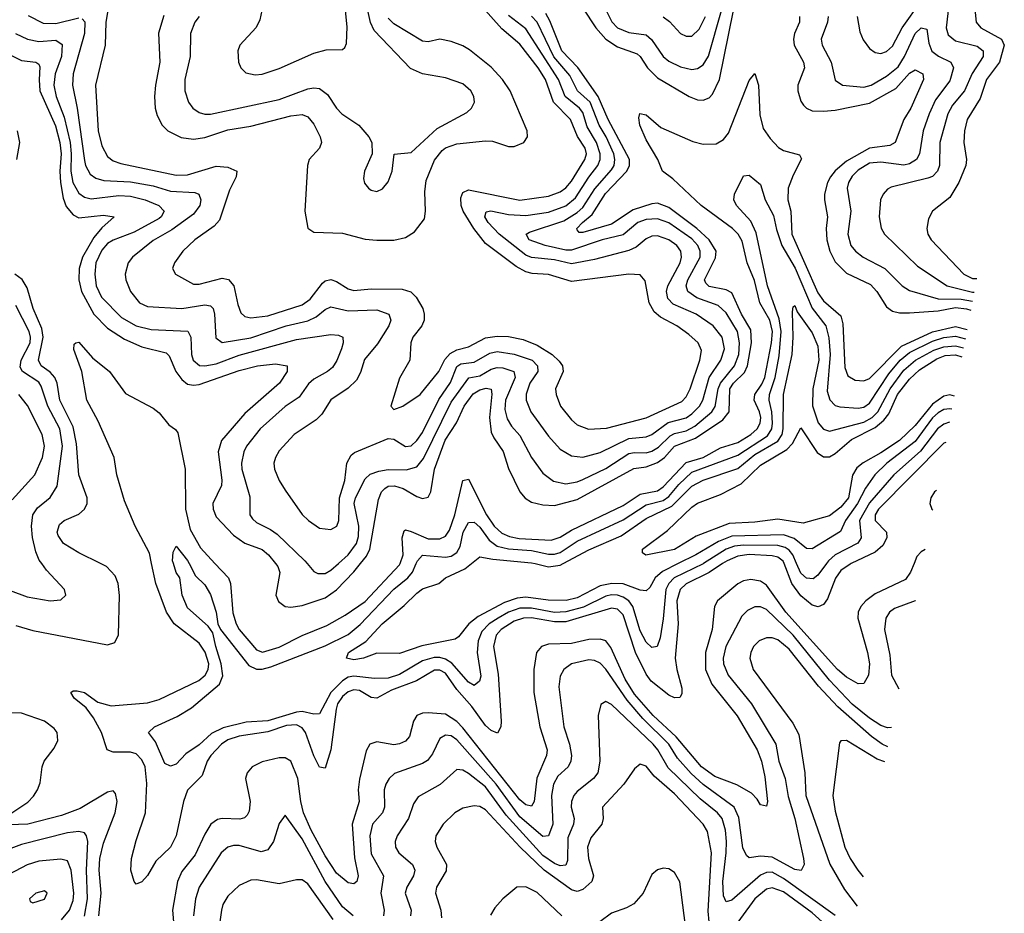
# Model space of a CAD drawing. Header units: inches. Extents: x 1308407 to 1441228, y 959628 to 1036311.
# Tile 710 of 729: x 1431064 to 1434501, y 1008779 to 1011898. Entities that reach past the tile are written whole.
import ezdxf

# ---------------------------------------------------------------- set-up
doc = ezdxf.new("R2010")
doc.units = ezdxf.units.IN
doc.header["$MEASUREMENT"] = 0
doc.layers.add('B4030', color=7, linetype='Continuous')
doc.layers.add('B4031', color=7, linetype='Continuous')

msp = doc.modelspace()

# ---------------------------------------------------------------- linework, layer by layer
at = {"layer": 'B4030', "color": 5}
for points, elevation in [([(1430892.1, 1010000), (1430947.6, 1009950), (1431030, 1009906), (1431090, 1009884.1), (1431170, 1009869.4), (1431206.8, 1009873.2), (1431225.1, 1009890), (1431219.7, 1009910), (1431157.1, 1009977), (1431140.8, 1010000)], 2740), ([(1431050, 1009783.3), (1431110, 1009766.2), (1431370, 1009716.5), (1431395.4, 1009724.6), (1431408.9, 1009751.1), (1431411.9, 1009888.1), (1431407.6, 1009930), (1431397.3, 1009957.3), (1431366.6, 1009990), (1431346.1, 1010000)], 2720), ([(1433517.5, 1010000), (1433470, 1009968.9), (1433390.5, 1009929.5), (1433369.5, 1009910), (1433357.3, 1009870), (1433361.8, 1009790), (1433351.6, 1009670), (1433357.3, 1009630), (1433374.6, 1009565.4), (1433375.1, 1009544.9), (1433367.5, 1009532.5), (1433350, 1009531.9), (1433330, 1009541.2), (1433267.8, 1009590), (1433250, 1009613.8), (1433213.7, 1009690), (1433170, 1009821.4), (1433150, 1009841), (1433130, 1009843.9), (1432970, 1009796.5), (1432930, 1009796.2), (1432850, 1009811), (1432822.6, 1009810), (1432790, 1009799.2), (1432744.7, 1009770), (1432727.4, 1009750), (1432717.4, 1009710), (1432733.7, 1009613.7), (1432743.8, 1009450), (1432743.3, 1009430), (1432731.8, 1009408.2), (1432710, 1009417), (1432690, 1009435.2), (1432641.5, 1009501.5), (1432590, 1009560.2), (1432550, 1009617.9), (1432530, 1009628.3), (1432512, 1009628), (1432449.3, 1009590.7), (1432361.8, 1009558.2), (1432310, 1009529.9), (1432290, 1009532.6), (1432250, 1009556.6), (1432230, 1009559.2), (1432210, 1009552.4), (1432190, 1009535.8), (1432173, 1009510), (1432168.1, 1009491.9), (1432149.8, 1009350.2), (1432130, 1009286.2), (1432110, 1009289), (1432090, 1009328.5), (1432061.6, 1009410), (1432050, 1009426.4), (1432030, 1009436.9), (1431995.4, 1009435.3), (1431930, 1009412.9), (1431830, 1009397.5), (1431790, 1009384.7), (1431768.2, 1009370), (1431731.1, 1009330), (1431718.2, 1009310), (1431700.2, 1009259.8), (1431650, 1009209.4), (1431635, 1009170), (1431610.2, 1009049.8), (1431590, 1009010.3), (1431539.1, 1008960.9), (1431510, 1008911.8), (1431490, 1008888.8), (1431470, 1008881), (1431463.7, 1008890), (1431452, 1008930), (1431453.6, 1008970), (1431470, 1009033.8), (1431502.6, 1009130), (1431507.3, 1009232.7), (1431501.2, 1009290), (1431490, 1009314.6), (1431470, 1009335.4), (1431450, 1009342.3), (1431390, 1009342), (1431369.4, 1009349.4), (1431348.8, 1009410), (1431321.9, 1009461.9), (1431296.2, 1009496.2), (1431253.8, 1009530), (1431242.6, 1009550), (1431250, 1009555.5), (1431263.9, 1009556.1), (1431290, 1009550.1), (1431336.7, 1009516.7), (1431383.1, 1009503.1), (1431510, 1009513.4), (1431550, 1009525.2), (1431688.6, 1009591.4), (1431711, 1009610), (1431721.5, 1009630), (1431723.6, 1009650), (1431711.2, 1009691.2), (1431690, 1009722.5), (1431603, 1009790), (1431576.4, 1009830), (1431539.1, 1009930), (1431524.1, 1010000)], 2680), ([(1433450.7, 1010000), (1433450, 1009999.5), (1433348.1, 1009950), (1433329.2, 1009930.8), (1433319.2, 1009910), (1433310, 1009807.6), (1433299, 1009741), (1433289.3, 1009710.7), (1433270, 1009707.4), (1433250, 1009725.2), (1433230, 1009765.4), (1433204.5, 1009850), (1433189.9, 1009870), (1433170, 1009883.1), (1433150, 1009889.5), (1433130, 1009890.9), (1433110, 1009885.8), (1433032.2, 1009847.8), (1432970, 1009831.6), (1432930, 1009829.6), (1432850, 1009843.9), (1432810, 1009844.4), (1432770, 1009830.7), (1432733.8, 1009810), (1432702, 1009790), (1432676.8, 1009763.2), (1432664, 1009730), (1432661.1, 1009690), (1432672.9, 1009607.1), (1432669.2, 1009590), (1432650, 1009574), (1432630, 1009585.7), (1432572.1, 1009652.1), (1432550, 1009666.1), (1432530, 1009672.2), (1432510, 1009672.6), (1432470, 1009661.1), (1432390, 1009613), (1432350, 1009599.7), (1432301.7, 1009598.3), (1432230, 1009607.3), (1432210, 1009603.8), (1432190, 1009590.7), (1432149.5, 1009550), (1432110, 1009476), (1432090, 1009474.2), (1432050, 1009484), (1432030, 1009481.8), (1431930, 1009451), (1431853.9, 1009446.1), (1431773.9, 1009426.1), (1431733.4, 1009406.6), (1431690, 1009366.8), (1431644.1, 1009335.9), (1431610, 1009300.4), (1431590, 1009292.4), (1431570, 1009301.7), (1431537.8, 1009377.8), (1431513.3, 1009410), (1431534.3, 1009430), (1431613.8, 1009466.2), (1431663.4, 1009496.6), (1431761.2, 1009578.8), (1431772.4, 1009607.6), (1431767.5, 1009650), (1431747.9, 1009710), (1431738.1, 1009758.1), (1431721.2, 1009781.2), (1431650, 1009845.8), (1431631.2, 1009890), (1431622.4, 1009950), (1431610, 1009969.4), (1431600.1, 1010000)], 2660), ([(1434185.5, 1010000), (1434173.8, 1009970), (1434155.4, 1009944.6), (1434050, 1009894.1), (1434017.3, 1009870), (1433999.6, 1009850), (1433990.1, 1009830), (1433988.9, 1009808.9), (1434023.1, 1009690), (1434030.1, 1009650), (1434026.3, 1009610), (1434010, 1009580.9), (1433990, 1009579.9), (1433950, 1009604), (1433918.4, 1009630), (1433738, 1009830), (1433670, 1009924.6), (1433650, 1009938.2), (1433615.6, 1009944.4), (1433590, 1009939.4), (1433570, 1009928.9), (1433499.2, 1009870), (1433488.6, 1009850), (1433480.4, 1009770), (1433458.2, 1009690), (1433457.8, 1009630), (1433479.6, 1009579.6), (1433568.3, 1009468.3), (1433638.5, 1009350), (1433652.8, 1009310), (1433664.6, 1009255.4), (1433674.3, 1009170), (1433670, 1009152.7), (1433650, 1009157.4), (1433638.1, 1009178.1), (1433618.5, 1009198.5), (1433567.2, 1009227.2), (1433490, 1009256.6), (1433443.5, 1009290), (1433355.7, 1009395.7), (1433274.9, 1009470), (1433210, 1009543.8), (1433176.7, 1009596.7), (1433127.5, 1009707.6), (1433110, 1009729.9), (1433090, 1009736.5), (1433050, 1009734.7), (1432990, 1009720.7), (1432910, 1009718.8), (1432884.6, 1009710), (1432868.1, 1009690), (1432858.3, 1009630), (1432857.9, 1009550), (1432879.1, 1009430), (1432904.6, 1009350), (1432902.9, 1009330), (1432869.3, 1009250.7), (1432859.9, 1009170), (1432850, 1009153.7), (1432830, 1009157.8), (1432810, 1009174.9), (1432610, 1009426.2), (1432590, 1009448.2), (1432550, 1009473.9), (1432490, 1009478.9), (1432470, 1009477.5), (1432450.1, 1009469.9), (1432438, 1009450), (1432424.1, 1009395.9), (1432410, 1009380.5), (1432390, 1009370.4), (1432370, 1009367.8), (1432310, 1009377.3), (1432286.2, 1009370), (1432273.1, 1009346.9), (1432250, 1009248), (1432245.5, 1009210), (1432249.2, 1009170), (1432224.6, 1009090), (1432232.9, 1008972.9), (1432245.7, 1008910), (1432240.3, 1008890), (1432230, 1008882.2), (1432210, 1008885.2), (1432170, 1008919.9), (1432130, 1008979.9), (1432081.1, 1009070), (1432054.9, 1009130), (1432045.2, 1009170), (1432035, 1009250), (1432010, 1009310.8), (1431990, 1009322.5), (1431970, 1009322.5), (1431910, 1009307.4), (1431875.1, 1009290), (1431857.5, 1009270), (1431851.6, 1009250), (1431867.7, 1009170), (1431864.6, 1009135.4), (1431858, 1009122), (1431848, 1009112), (1431832, 1009108), (1431770, 1009110.3), (1431753.7, 1009106.3), (1431731.4, 1009090), (1431710, 1009055.2), (1431676.4, 1008983.6), (1431630, 1008925.6), (1431614.7, 1008890), (1431597.6, 1008790), (1431600.5, 1008750)], 2720), ([(1431655.7, 1010000), (1431677.4, 1009957.4), (1431710, 1009925.5), (1431730, 1009891.5), (1431750, 1009830.4), (1431755.9, 1009790), (1431765, 1009770), (1431863.9, 1009643.9), (1431890, 1009631.3), (1431910, 1009631.3), (1431940.8, 1009639.2), (1432130, 1009712.5), (1432210, 1009752.1), (1432252.2, 1009787.8), (1432370, 1009911), (1432418.3, 1009950), (1432434.3, 1009970), (1432447.8, 1010000)], 2660), ([(1431745.4, 1010000), (1431792.2, 1009950), (1431799.9, 1009930), (1431808.2, 1009828.2), (1431819.2, 1009790), (1431830.1, 1009770), (1431890, 1009698.4), (1431910.9, 1009690.9), (1431970, 1009708), (1432050, 1009748.5), (1432135.9, 1009784.1), (1432200.4, 1009819.6), (1432270, 1009867.9), (1432390, 1009995.6), (1432391.5, 1010000)], 2680), ([(1431956.7, 1010000), (1431964.7, 1009990), (1431971.7, 1009968.3), (1431957.7, 1009890), (1431967.1, 1009867.1), (1431990.7, 1009850.7), (1432010, 1009848.3), (1432050, 1009853.9), (1432130, 1009881), (1432170, 1009907.9), (1432230, 1009970.8), (1432253.5, 1010000)], 2720), ([(1432066.8, 1010000), (1432090, 1009972), (1432104.9, 1009964.9), (1432130, 1009965.9), (1432150, 1009976.8), (1432176.1, 1010000)], 2740), ([(1433362.7, 1010000), (1433307.2, 1009972.8), (1433282.2, 1009950), (1433263, 1009917), (1433250, 1009905), (1433230, 1009907.4), (1433170, 1009929), (1433130.9, 1009930.9), (1433090, 1009921.9), (1433010, 1009880.9), (1432971.6, 1009871.6), (1432908.3, 1009871.7), (1432830, 1009882.9), (1432800.2, 1009879.8), (1432756.4, 1009863.6), (1432664.5, 1009815.5), (1432631, 1009790), (1432596, 1009744), (1432584, 1009736), (1432467.4, 1009712.6), (1432390, 1009686.2), (1432310, 1009687.1), (1432264.4, 1009670), (1432230, 1009664.2), (1432204, 1009670), (1432211.7, 1009690), (1432272.4, 1009727.6), (1432328.4, 1009790), (1432406.2, 1009853.8), (1432450, 1009896.4), (1432470, 1009911.3), (1432527.3, 1009930), (1432549.7, 1009950), (1432618.1, 1009981.9), (1432640.5, 1010000)], 2640), ([(1432862.6, 1010000), (1432910, 1009989.1), (1432950, 1009994.1), (1432960.8, 1010000)], 2640), ([(1433966.6, 1010000), (1433962.1, 1009997.9), (1433930, 1009975.4), (1433910.9, 1009949.1), (1433883.3, 1009876.7), (1433870, 1009857.5), (1433851.2, 1009848.8), (1433830, 1009854.3), (1433790, 1009887.8), (1433759.2, 1009930), (1433732.1, 1010000)], 2680), ([(1433880, 1010000), (1433850, 1009959.9), (1433833, 1009947), (1433810, 1009949.5), (1433790, 1009967.1), (1433775.6, 1010000)], 2660), ([(1434190.9, 1009870.1), (1434190, 1009869.5), (1434117.2, 1009842.8), (1434099.8, 1009830), (1434086.6, 1009810), (1434082.8, 1009770), (1434100.6, 1009680.6), (1434107.4, 1009610), (1434132.5, 1009562.8)], 2740), ([(1434106.9, 1009428.1), (1434093.5, 1009426.5), (1434070, 1009434.9), (1434030, 1009459.9), (1433970, 1009509.4), (1433890, 1009593.5), (1433764, 1009750), (1433670, 1009839.7), (1433650, 1009849.4), (1433630, 1009849.3), (1433603.8, 1009836.2), (1433583.9, 1009816.1), (1433528.7, 1009710), (1433519.2, 1009670), (1433520.4, 1009650), (1433536.5, 1009610), (1433618.1, 1009510), (1433703.2, 1009370), (1433714, 1009310), (1433736.1, 1009250), (1433746.7, 1009186.7), (1433770, 1009110), (1433799.3, 1008970), (1433802.3, 1008950), (1433791.1, 1008928.9), (1433770, 1008931.9), (1433690, 1008975.6), (1433650, 1008979.2), (1433610, 1008973), (1433600.9, 1008980.9), (1433588.2, 1009008.2), (1433574.1, 1009114.1), (1433557.7, 1009150), (1433450, 1009229.4), (1433407.3, 1009267.3), (1433360.3, 1009320.3), (1433329.2, 1009370), (1433239.1, 1009459.1), (1433183.7, 1009523.7), (1433110, 1009631.4), (1433090, 1009651.9), (1433070, 1009661.8), (1433050, 1009664), (1432990, 1009649.9), (1432962.7, 1009630), (1432950, 1009607), (1432946, 1009570), (1432963.1, 1009430), (1432983, 1009370), (1432990.1, 1009330), (1432988.1, 1009310), (1432978.3, 1009290), (1432942.3, 1009257.7), (1432926.7, 1009230), (1432920.6, 1009190), (1432925.1, 1009090), (1432910, 1009049.9), (1432890, 1009047.3), (1432810, 1009115.5), (1432726.8, 1009230), (1432590, 1009385.1), (1432570, 1009398.5), (1432550, 1009401.4), (1432530, 1009389.8), (1432504.1, 1009335.9), (1432486.9, 1009313.1), (1432470, 1009302), (1432372.3, 1009267.7), (1432353.8, 1009250), (1432341.6, 1009230), (1432336.3, 1009210), (1432337, 1009150), (1432329.6, 1009130), (1432295.7, 1009090), (1432285.5, 1009050), (1432290, 1008987.2), (1432334.2, 1008910), (1432324.2, 1008850), (1432336.1, 1008790), (1432333.9, 1008770)], 2740), ([(1434094.1, 1009360.8), (1434074.2, 1009370), (1434036.9, 1009396.9), (1433919.5, 1009499.5), (1433851.9, 1009571.9), (1433750, 1009701.8), (1433710, 1009734.2), (1433690, 1009741.2), (1433670, 1009741.1), (1433645.2, 1009730), (1433625, 1009710), (1433615.7, 1009690), (1433612.7, 1009670), (1433624.2, 1009630), (1433763, 1009443), (1433782.9, 1009402.9), (1433804.6, 1009270), (1433807.5, 1009190), (1433891.2, 1008951.1), (1433942.9, 1008862.9), (1433987.6, 1008803.8)], 2760), ([(1433910, 1008771.7), (1433730, 1008901.3), (1433690, 1008922.5), (1433670, 1008922.2), (1433650, 1008912.3), (1433550, 1008824.7), (1433530, 1008819.8), (1433520.8, 1008840.8), (1433518.1, 1008890), (1433530.2, 1008990), (1433530.8, 1009030), (1433527.2, 1009070), (1433515.3, 1009110), (1433499.3, 1009130), (1433438.6, 1009178.6), (1433327.6, 1009287.6), (1433291.8, 1009350), (1433274.6, 1009370), (1433130, 1009508.1), (1433110, 1009518.8), (1433092.1, 1009507.9), (1433082.7, 1009470), (1433088.9, 1009310), (1433082, 1009270), (1433066.9, 1009250), (1433010, 1009204.9), (1432997.8, 1009190), (1432989.7, 1009170), (1432989.3, 1009150), (1432999.7, 1009110), (1432996.9, 1009090), (1432976.9, 1009043.1), (1432976.3, 1008963.7), (1432970, 1008947.1), (1432950, 1008945.2), (1432930, 1008952.8), (1432890, 1008980.5), (1432761.4, 1009121.4), (1432690, 1009221.1), (1432630, 1009267.5), (1432610, 1009279.1), (1432590, 1009281), (1432531.5, 1009228.5), (1432454.3, 1009185.7), (1432438.5, 1009161.5), (1432421, 1009110), (1432380.8, 1009050), (1432374.4, 1009030), (1432375.1, 1009010), (1432387.4, 1008990), (1432434.4, 1008950), (1432442.5, 1008930), (1432437.8, 1008910), (1432415.1, 1008870), (1432408.9, 1008850), (1432430.7, 1008790), (1432427.5, 1008770)], 2760), ([(1431036.5, 1009130), (1431092.6, 1009167.4), (1431112.3, 1009187.7), (1431125.3, 1009210), (1431135.2, 1009235.2), (1431142.1, 1009290), (1431149.3, 1009310), (1431184.6, 1009355.4), (1431197, 1009383), (1431194.9, 1009410), (1431184.3, 1009424.3), (1431150, 1009450.2), (1431070, 1009478.2), (1430970, 1009479)], 2720), ([(1434084, 1009308), (1434056.8, 1009316.8), (1433950, 1009382.4), (1433930, 1009381.6), (1433925.2, 1009374.8), (1433902.4, 1009190), (1433910, 1009135.5), (1433943.9, 1009010), (1433962.6, 1008970), (1433989.3, 1008930), (1434007.8, 1008907.1)], 2780), ([(1433470.8, 1008750), (1433466.5, 1008786.5), (1433478.9, 1008990), (1433464.6, 1009064.6), (1433449, 1009090), (1433350, 1009196.5), (1433278.5, 1009258.5), (1433250, 1009293.3), (1433230, 1009300.3), (1433210, 1009284), (1433172.8, 1009230), (1433097.6, 1009150), (1433100.1, 1009110), (1433095.8, 1009090), (1433057.6, 1009042.4), (1433045.4, 1009010), (1433049.2, 1008970.8), (1433066.8, 1008910), (1433060.3, 1008890), (1433030, 1008861.8), (1433010, 1008855.7), (1432990, 1008861.2), (1432894.6, 1008930), (1432811, 1009010), (1432690, 1009139.9), (1432670, 1009151.8), (1432650, 1009154.1), (1432610, 1009146), (1432583.2, 1009130), (1432542.3, 1009090), (1432516.1, 1009050), (1432513.5, 1009030), (1432520.1, 1009010), (1432554, 1008950), (1432552.5, 1008927.5), (1432519, 1008870), (1432515.2, 1008850), (1432533.7, 1008790), (1432536.3, 1008763.7)], 2780), ([(1431340.3, 1008770), (1431347.6, 1008850), (1431340.9, 1008930), (1431343.1, 1008970), (1431356.1, 1009023.9), (1431397.3, 1009130), (1431403.4, 1009170), (1431397.9, 1009197.9), (1431390, 1009206.6), (1431370, 1009202), (1431274.7, 1009145.3), (1431210, 1009120.2), (1431092.2, 1009090), (1431027.5, 1009087.6)], 2720), ([(1432227.8, 1008770), (1432190, 1008801.5), (1432129.9, 1008890.1), (1432050, 1009038.9), (1431990, 1009121.6), (1431970, 1009092.3), (1431950, 1009029.7), (1431930, 1009001), (1431906.1, 1008993.9), (1431830, 1009015.6), (1431810, 1009016.4), (1431789.7, 1009010.3), (1431766.6, 1008990), (1431690.6, 1008870), (1431676.9, 1008830), (1431670.8, 1008770)], 2740), ([(1431290.3, 1008769.7), (1431300.9, 1008830), (1431297, 1008930), (1431301.9, 1009030), (1431297.4, 1009050), (1431290, 1009060.3), (1431270, 1009064.6), (1431230, 1009060.3), (1431070, 1009019.6), (1430970, 1008982.5)], 2740), ([(1431210, 1008756.9), (1431237.8, 1008790), (1431250, 1008824), (1431252.7, 1008850), (1431243.4, 1008930), (1431230, 1008962.9), (1431207.8, 1008967.8), (1431130, 1008960.7), (1431090, 1008948.2), (1431025.4, 1008914.6)], 2760), ([(1433393.7, 1008690), (1433368.6, 1008888.6), (1433350, 1008921.6), (1433330, 1008934), (1433310, 1008936.8), (1433290, 1008930.7), (1433270, 1008914.2), (1433239.8, 1008850), (1433207.1, 1008812.9), (1433181.7, 1008798.3), (1433130, 1008779.4), (1433088.3, 1008750)], 2820), ([(1432157.8, 1008757.8), (1432070, 1008882), (1432050, 1008896.5), (1432030, 1008896.5), (1431970, 1008881.8), (1431890, 1008895.7), (1431870, 1008895.3), (1431830, 1008876.5), (1431790, 1008838.8), (1431773, 1008810), (1431767.6, 1008790), (1431762.6, 1008750)], 2760), ([(1432956.6, 1008770), (1432870, 1008851.3), (1432830, 1008871.7), (1432799.5, 1008870), (1432750, 1008829.8), (1432722, 1008798), (1432707.4, 1008772.6)], 2820), ([(1433959.9, 1008663.3), (1433830, 1008781.2), (1433730, 1008854.1), (1433690, 1008868.7), (1433670, 1008863.5), (1433630, 1008829.5), (1433530, 1008692.7)], 2780)]:
    msp.add_lwpolyline(points, dxfattribs=dict(at, elevation=elevation))
at = {"layer": 'B4030', "color": 5, "elevation": 2780}
msp.add_lwpolyline([(1431150, 1008857.4), (1431120.4, 1008850), (1431098, 1008830), (1431100.4, 1008820.4), (1431110, 1008816.3), (1431150, 1008828.3), (1431159.6, 1008850)], close=True, dxfattribs=at)
at = {"layer": 'B4031', "color": 5}
for points, elevation in [([(1433986.7, 1011910), (1433996, 1011856), (1434008.3, 1011828.3), (1434030, 1011797.4), (1434050, 1011783.6), (1434070, 1011781), (1434090, 1011787.5), (1434110, 1011806), (1434143.9, 1011870), (1434210, 1011962.7)], 2760), ([(1434394.3, 1011970), (1434402.3, 1011890), (1434418.4, 1011870), (1434490.5, 1011830.5), (1434500.7, 1011810), (1434483.6, 1011750), (1434438.7, 1011690), (1434416.2, 1011623.8), (1434371.4, 1011550), (1434362.2, 1011510), (1434359.2, 1011470), (1434369.1, 1011410), (1434366.1, 1011390), (1434341.5, 1011330), (1434310, 1011277.3), (1434250.2, 1011230), (1434236.6, 1011203.4), (1434230.2, 1011170), (1434234, 1011150), (1434245.5, 1011130), (1434359.8, 1011010), (1434390, 1010995.5), (1434404.7, 1010995)], 2780), ([(1431370.8, 1011930), (1431364.7, 1011890), (1431362, 1011810), (1431327.9, 1011670), (1431338.1, 1011510), (1431350, 1011457.8), (1431370, 1011420.5), (1431390, 1011405.6), (1431416.4, 1011396.4), (1431610, 1011356.3), (1431650, 1011357.1), (1431750, 1011386.9), (1431790, 1011383.6), (1431821.5, 1011370), (1431819.4, 1011350), (1431796.3, 1011303.7), (1431760.9, 1011199.1), (1431742.7, 1011177.3), (1431675.2, 1011130), (1431633.5, 1011090), (1431603.9, 1011050), (1431596.9, 1011030), (1431607, 1011010), (1431670, 1010974.8), (1431690, 1010975.1), (1431770, 1010995.7), (1431792, 1010992), (1431811, 1010970), (1431824.6, 1010904.6), (1431835.7, 1010875.7), (1431850, 1010862.6), (1431870, 1010857.6), (1431930, 1010864.8), (1432050, 1010903.7), (1432077.5, 1010922.5), (1432120.8, 1010979.2), (1432130, 1010987.2), (1432150, 1010991.4), (1432170, 1010984.5), (1432210, 1010958.7), (1432230, 1010953.6), (1432290, 1010959.1), (1432398.4, 1010958.4), (1432429, 1010949), (1432447.9, 1010930), (1432470.5, 1010890), (1432476.1, 1010870), (1432475.4, 1010850), (1432467.5, 1010830), (1432436.3, 1010790), (1432428.6, 1010770), (1432425.6, 1010710), (1432390, 1010646.6), (1432358.7, 1010550), (1432370, 1010537.6), (1432401.7, 1010550), (1432461.5, 1010590), (1432526.6, 1010670), (1432548.1, 1010711.9), (1432566.4, 1010733.6), (1432590, 1010745.8), (1432630, 1010756.4), (1432690, 1010787.7), (1432730, 1010793.6), (1432770, 1010792.4), (1432821.6, 1010781.6), (1432870, 1010762.7), (1432922.7, 1010730), (1432946.5, 1010706.5), (1432958.2, 1010690), (1432960.9, 1010670), (1432934.5, 1010610), (1432935.8, 1010590), (1432952, 1010550), (1432990, 1010501.3), (1433010, 1010484.8), (1433049.2, 1010469.2), (1433112.2, 1010472.2), (1433250, 1010509), (1433374.6, 1010565.4), (1433390, 1010582.1), (1433403.6, 1010610), (1433437.9, 1010710), (1433443.4, 1010743.4), (1433432.2, 1010770), (1433399.6, 1010799.6), (1433357.7, 1010830), (1433300.5, 1010860.5), (1433278.8, 1010878.8), (1433261.5, 1010910), (1433246.9, 1010986.9), (1433230, 1011007.7), (1433190.5, 1011010.5), (1432990, 1010984.8), (1432910, 1011008.9), (1432852.2, 1011012.2), (1432830, 1011018.7), (1432797.1, 1011037.1), (1432690, 1011117.4), (1432649.2, 1011169.3), (1432612.1, 1011230), (1432604.3, 1011250), (1432603.1, 1011276.9), (1432610, 1011294.7), (1432630, 1011304.7), (1432810, 1011268.3), (1432910, 1011282.6), (1432950, 1011297.3), (1432970, 1011311.6), (1432990, 1011334.9), (1433036.7, 1011410), (1433041.7, 1011430), (1433037.4, 1011450), (1433010.8, 1011490.8), (1432986.2, 1011550), (1432927.6, 1011610), (1432898.7, 1011690), (1432873.7, 1011730), (1432810, 1011813.3), (1432747.1, 1011867.1), (1432670, 1011953)], 2780), ([(1431690.2, 1011910), (1431674.6, 1011890), (1431660.4, 1011850), (1431658.3, 1011770), (1431640.1, 1011690), (1431640.7, 1011650), (1431652.7, 1011610), (1431667.5, 1011590), (1431690, 1011574.3), (1431710, 1011568.3), (1431730, 1011569), (1431970, 1011619.7), (1432070, 1011657.5), (1432090, 1011661), (1432110, 1011657.9), (1432137.9, 1011637.9), (1432170, 1011589.2), (1432188.3, 1011570), (1432247.9, 1011530), (1432282.4, 1011490), (1432292.8, 1011470), (1432293.8, 1011430), (1432267.4, 1011370), (1432264.4, 1011344.4), (1432267.6, 1011327.6), (1432280.7, 1011310), (1432290, 1011303), (1432310, 1011299.3), (1432330, 1011308.5), (1432350, 1011333), (1432363.8, 1011370), (1432371.2, 1011428.8), (1432430, 1011434.6), (1432521.4, 1011518.6), (1432625.1, 1011574.9), (1432640.4, 1011590), (1432650.8, 1011610), (1432648.7, 1011630), (1432638.7, 1011650), (1432610, 1011674), (1432550, 1011695.8), (1432470, 1011709.9), (1432428.4, 1011728.4), (1432300.9, 1011860.9), (1432288.3, 1011888.3), (1432279.4, 1011930)], 2840), ([(1431909.3, 1011930), (1431902.3, 1011897.7), (1431888.7, 1011871.3), (1431832.4, 1011810), (1431825.3, 1011790), (1431827.2, 1011750), (1431835.8, 1011730), (1431852.7, 1011712.7), (1431886.1, 1011706.1), (1431910, 1011708.6), (1431970, 1011728), (1432090, 1011782.1), (1432133, 1011793), (1432190, 1011794), (1432198.8, 1011801.2), (1432204.9, 1011815.1), (1432207, 1011873), (1432200.9, 1011930)], 2860), ([(1433030, 1011939.1), (1433074.7, 1011870), (1433110, 1011831), (1433150, 1011803.3), (1433219.3, 1011779.3), (1433230.1, 1011770), (1433254.6, 1011730), (1433290, 1011695.3), (1433400.2, 1011630), (1433430, 1011619), (1433450, 1011617.2), (1433470, 1011625.2), (1433481.5, 1011638.5), (1433506.9, 1011690), (1433555, 1011930)], 2720), ([(1433111, 1011930), (1433130.7, 1011890.7), (1433150.1, 1011870.1), (1433190, 1011853.5), (1433250, 1011845.9), (1433269.5, 1011829.5), (1433310, 1011770.1), (1433330, 1011754), (1433370, 1011733.4), (1433410, 1011725), (1433430, 1011727.8), (1433450, 1011740.9), (1433468.6, 1011771.4), (1433514, 1011930)], 2740), ([(1434307.1, 1011950), (1434297.2, 1011870), (1434305.1, 1011845.1), (1434330, 1011824.5), (1434405.8, 1011805.8), (1434427.4, 1011790), (1434427.2, 1011770), (1434388.8, 1011711.1), (1434361.7, 1011650), (1434319.6, 1011600.4), (1434303.9, 1011570), (1434275.2, 1011470), (1434274.8, 1011390), (1434267.8, 1011370), (1434250, 1011351.6), (1434234.3, 1011345.7), (1434106.1, 1011313.9), (1434092.9, 1011307.1), (1434077.5, 1011290), (1434068.7, 1011270), (1434064.3, 1011210), (1434070.8, 1011170.8), (1434082.3, 1011150), (1434197.6, 1011037.6), (1434301.5, 1010970), (1434390, 1010947.6), (1434395.7, 1010947.6)], 2760), ([(1431093.4, 1011913.4), (1431146, 1011886), (1431190, 1011885.7), (1431270, 1011904.5)], 2760), ([(1431281.3, 1011901.3), (1431291.5, 1011891.5), (1431290.4, 1011850), (1431250.4, 1011710), (1431248, 1011670), (1431264, 1011590), (1431290, 1011407), (1431293.8, 1011390), (1431310, 1011359.8), (1431330, 1011344.8), (1431357, 1011337), (1431450, 1011332.4), (1431530, 1011318.1), (1431590, 1011300.2), (1431675.3, 1011295.3), (1431689, 1011289), (1431696.2, 1011270), (1431692.4, 1011250), (1431670, 1011219.9), (1431594.6, 1011165.4), (1431530, 1011127.4), (1431457, 1011070), (1431442, 1011050), (1431432.1, 1011010), (1431433.9, 1010990), (1431450, 1010949.2), (1431481.4, 1010910), (1431510, 1010896.9), (1431630, 1010890.1), (1431710, 1010903.6), (1431730, 1010900.1), (1431738.6, 1010890), (1431743.6, 1010870), (1431748.5, 1010788.5), (1431770, 1010772.1), (1431870, 1010788.2), (1431993.5, 1010830), (1432070, 1010847.8), (1432098.7, 1010861.3), (1432130, 1010886.7), (1432150, 1010896.3), (1432210, 1010881.7), (1432310, 1010885.5), (1432352.1, 1010870), (1432359.1, 1010850), (1432352.8, 1010830), (1432313.2, 1010766.8), (1432267.1, 1010712.9), (1432253.3, 1010666.7), (1432239.3, 1010640.7), (1432210, 1010612.5), (1432150, 1010572), (1432118.6, 1010521.4), (1432098.8, 1010501.2), (1432022.3, 1010450), (1431970, 1010393.8), (1431956.3, 1010370), (1431951.1, 1010350), (1431953.5, 1010330), (1431969.4, 1010290), (1431990, 1010256), (1432050, 1010171.5), (1432071.7, 1010150), (1432110, 1010123.5), (1432150, 1010118.8), (1432170.6, 1010130), (1432178, 1010150), (1432179.9, 1010230), (1432198.8, 1010290), (1432205.4, 1010350), (1432221.2, 1010378.8), (1432232.4, 1010387.6), (1432350, 1010436.8), (1432370, 1010434.3), (1432410, 1010408.7), (1432430, 1010410.9), (1432450, 1010429.5), (1432470, 1010457.8), (1432527.1, 1010572.9), (1432567.4, 1010632.6), (1432590, 1010688.2), (1432603.3, 1010696.7), (1432650, 1010703.1), (1432705, 1010735), (1432730, 1010739.7), (1432790, 1010731.5), (1432852.4, 1010710), (1432870.9, 1010690), (1432871.9, 1010670), (1432843.9, 1010630), (1432831.8, 1010591.8), (1432832.2, 1010570), (1432848.5, 1010530), (1432910, 1010445), (1432950, 1010399.8), (1432990, 1010376.6), (1433030, 1010371.5), (1433090, 1010388.2), (1433190, 1010436.7), (1433250, 1010442.4), (1433270, 1010450.7), (1433327.8, 1010492.2), (1433390, 1010508.8), (1433410, 1010522.8), (1433436.9, 1010550), (1433448.5, 1010570), (1433470, 1010650), (1433510.9, 1010710), (1433524.4, 1010750), (1433516, 1010790), (1433484.3, 1010830), (1433424.9, 1010870), (1433345.2, 1010905.2), (1433325.6, 1010925.6), (1433321.3, 1010950), (1433325.9, 1010970), (1433369.5, 1011050), (1433374.3, 1011070), (1433371.5, 1011090), (1433357.7, 1011110), (1433330, 1011130.6), (1433290, 1011144.2), (1433270, 1011142.7), (1433250, 1011133.5), (1433215.8, 1011104.2), (1433190, 1011093.3), (1433070, 1011061.3), (1432990, 1011045.7), (1432930, 1011059.7), (1432850, 1011068.9), (1432830, 1011076.3), (1432737.5, 1011150), (1432698.7, 1011190), (1432687.5, 1011210), (1432692.5, 1011227.5), (1432708.2, 1011231.8), (1432770, 1011218.4), (1432830, 1011214.8), (1432910, 1011226.1), (1432970, 1011248.3), (1433003.4, 1011276.6), (1433050, 1011349), (1433082.2, 1011390), (1433089.7, 1011410), (1433090.2, 1011430), (1433077.5, 1011470), (1433044.6, 1011524.6), (1433030, 1011574.3), (1433018.1, 1011590), (1432967.3, 1011630), (1432945, 1011690), (1432830, 1011866.2), (1432770, 1011913.2)], 2760), ([(1431566.8, 1011913.2), (1431548.1, 1011851.9), (1431553.2, 1011750), (1431537.3, 1011670), (1431534.1, 1011630), (1431536.8, 1011590), (1431543.8, 1011563.8), (1431560.6, 1011530), (1431581.2, 1011510), (1431627.3, 1011487.3), (1431670, 1011480.9), (1431710, 1011486.8), (1431790, 1011513.5), (1431870, 1011526.5), (1432010, 1011563.3), (1432050, 1011567.7), (1432070, 1011559.8), (1432090, 1011533.2), (1432112.1, 1011490), (1432116.8, 1011470), (1432110.2, 1011450), (1432074.7, 1011410), (1432067.9, 1011390), (1432059.3, 1011230), (1432070, 1011170.7), (1432090, 1011156.5), (1432190, 1011153.6), (1432270, 1011132.3), (1432310, 1011128.4), (1432370, 1011128.9), (1432410, 1011138.4), (1432441.7, 1011158.3), (1432476.4, 1011203.6), (1432480.6, 1011230), (1432477.5, 1011297.5), (1432482.5, 1011337.5), (1432512, 1011408), (1432537.9, 1011442.1), (1432550, 1011451.2), (1432590, 1011465), (1432690, 1011476.1), (1432713.9, 1011473.9), (1432770, 1011456.3), (1432790, 1011456.2), (1432823.6, 1011470), (1432836.4, 1011490), (1432834.6, 1011510), (1432775.5, 1011650), (1432748.8, 1011690), (1432710, 1011732.8), (1432633.8, 1011793.8), (1432610, 1011807.1), (1432570, 1011822.1), (1432530.1, 1011829.9), (1432490, 1011821.2), (1432470, 1011823), (1432370, 1011883.6), (1432350, 1011904.3)], 2820), ([(1432176.1, 1010000), (1432209.9, 1010030), (1432239.6, 1010070), (1432246, 1010094), (1432247.8, 1010130), (1432231.1, 1010210), (1432236, 1010230), (1432270, 1010295.9), (1432287.4, 1010312.6), (1432317.1, 1010322.9), (1432350, 1010328.4), (1432412.7, 1010327.3), (1432450, 1010337.5), (1432473.3, 1010366.7), (1432570, 1010563.9), (1432632, 1010648), (1432670, 1010655.8), (1432710, 1010678.4), (1432730, 1010684.2), (1432750, 1010683.1), (1432788.1, 1010670), (1432792.9, 1010650), (1432759.6, 1010570), (1432757.7, 1010537.7), (1432765.1, 1010505.1), (1432780.1, 1010480.1), (1432810, 1010447.3), (1432850.1, 1010370), (1432890, 1010315.5), (1432927.5, 1010287.5), (1432970, 1010278.5), (1433010, 1010285.2), (1433030, 1010293.7), (1433110, 1010332.4), (1433190, 1010384), (1433210, 1010388), (1433250, 1010386.6), (1433270, 1010392.8), (1433293.2, 1010406.8), (1433334, 1010446), (1433350, 1010454.2), (1433390, 1010463), (1433420.2, 1010479.8), (1433479.3, 1010530), (1433491.6, 1010548.4), (1433501.8, 1010610), (1433509.5, 1010630), (1433558.8, 1010690), (1433574.2, 1010730), (1433576.5, 1010770), (1433569.7, 1010810), (1433530, 1010874.8), (1433501.3, 1010901.3), (1433427.8, 1010927.8), (1433395.9, 1010950), (1433389.9, 1010970), (1433395.8, 1010990), (1433438.8, 1011070), (1433439.6, 1011090), (1433430.5, 1011110), (1433410, 1011133.3), (1433330, 1011189.7), (1433290, 1011203.4), (1433250, 1011201.3), (1433221.8, 1011190), (1433170, 1011147.9), (1433097.1, 1011130), (1432990, 1011094.2), (1432970, 1011094.3), (1432898, 1011110), (1432842.6, 1011130), (1432831.6, 1011150), (1432842.9, 1011157.2), (1432963.1, 1011196.9), (1433010, 1011225.2), (1433030, 1011242.7), (1433071.7, 1011308.3), (1433130, 1011374.6), (1433138.6, 1011390), (1433141.7, 1011410), (1433137.4, 1011430), (1433111.4, 1011490), (1433086.7, 1011530), (1433055.2, 1011610), (1433010.7, 1011650.7), (1432983.5, 1011703.5), (1432928.3, 1011768.3), (1432870, 1011890), (1432850.8, 1011910.8)], 2740), ([(1432253.5, 1010000), (1432274.2, 1010025.8), (1432285.6, 1010050), (1432316.1, 1010223.9), (1432326.7, 1010250), (1432338, 1010262), (1432350, 1010269.8), (1432371.5, 1010271.5), (1432402.2, 1010262.2), (1432450, 1010234), (1432470, 1010227.2), (1432490, 1010231.8), (1432499.3, 1010250), (1432511.2, 1010330), (1432548.9, 1010431.1), (1432589, 1010491), (1432614.8, 1010550), (1432647, 1010593), (1432670, 1010606.8), (1432691.9, 1010611.9), (1432709, 1010609), (1432711.8, 1010591.8), (1432704, 1010510), (1432710, 1010459.1), (1432718.7, 1010438.7), (1432750.9, 1010390.9), (1432770, 1010331.3), (1432810.1, 1010250.1), (1432828.3, 1010228.3), (1432850, 1010214.4), (1432890, 1010204.8), (1432930, 1010202.9), (1433010, 1010223.7), (1433207.7, 1010332.3), (1433250, 1010338), (1433290, 1010352.3), (1433314.2, 1010370), (1433350, 1010410.3), (1433422.5, 1010437.5), (1433518.4, 1010501.6), (1433540.6, 1010530), (1433543, 1010610), (1433555, 1010630), (1433593.5, 1010666.5), (1433604.8, 1010690), (1433617.9, 1010770), (1433615.7, 1010815.7), (1433583.6, 1010870), (1433550, 1010944.7), (1433530, 1010955.8), (1433470, 1010966.7), (1433458.8, 1010978.8), (1433454.3, 1010990), (1433493.1, 1011066.9), (1433494.6, 1011090), (1433471, 1011130), (1433427, 1011170), (1433330, 1011243.1), (1433290, 1011257.5), (1433270, 1011255.8), (1433205.5, 1011234.5), (1433130, 1011185.3), (1433030, 1011155.2), (1433016.1, 1011156.1), (1433010, 1011164.5), (1433009, 1011170), (1433028, 1011190), (1433061.8, 1011218.2), (1433108.4, 1011291.6), (1433183.1, 1011370), (1433192.2, 1011390), (1433192.5, 1011410), (1433118.4, 1011550), (1433083.3, 1011630), (1433012, 1011732), (1432956.5, 1011790), (1432914.6, 1011894.6), (1432900.2, 1011920.2)], 2720), ([(1433310, 1011909), (1433332.1, 1011892.1), (1433370, 1011850.1), (1433390, 1011840.8), (1433410, 1011840.5), (1433435.2, 1011864.8), (1433458, 1011910)], 2760), ([(1433786, 1011910), (1433785.8, 1011890), (1433768.2, 1011850), (1433764.4, 1011830), (1433767, 1011810), (1433799.4, 1011750), (1433802.9, 1011730), (1433780.3, 1011670), (1433779.4, 1011650), (1433790, 1011614), (1433800, 1011600), (1433810, 1011589.5), (1433830, 1011580.8), (1433870, 1011579), (1433910, 1011582.1), (1434030, 1011607), (1434121.5, 1011658.5), (1434170, 1011711.5), (1434190, 1011723.4), (1434215.8, 1011710), (1434218.2, 1011690), (1434174.6, 1011590), (1434150.1, 1011550), (1434119.8, 1011470), (1434100.9, 1011459.1), (1434030, 1011449.7), (1433950, 1011405), (1433910, 1011371.3), (1433893.4, 1011350), (1433883.5, 1011330), (1433873.3, 1011290), (1433872.7, 1011270), (1433884, 1011210), (1433879.2, 1011170), (1433880.7, 1011130), (1433891.7, 1011090), (1433910, 1011053.8), (1433950, 1011013.6), (1434033.7, 1010973.7), (1434056.2, 1010950), (1434090, 1010895.7), (1434110, 1010881.3), (1434135.1, 1010875.1), (1434170, 1010874.8), (1434270, 1010881.8), (1434330, 1010893.5), (1434369.1, 1010889.1), (1434383.6, 1010884)], 2720), ([(1433885.7, 1011910), (1433883.1, 1011890), (1433861.5, 1011830), (1433864.7, 1011810), (1433896.8, 1011750), (1433910, 1011686.9), (1433935.5, 1011670), (1434010, 1011663), (1434035.9, 1011670), (1434090, 1011701.1), (1434130, 1011734.3), (1434152.3, 1011770), (1434189.4, 1011850), (1434210.1, 1011870.1), (1434230, 1011864.9), (1434236.9, 1011816.9), (1434248.2, 1011788.2), (1434270.6, 1011770.6), (1434313.5, 1011750), (1434323.3, 1011730), (1434310, 1011684.5), (1434261, 1011619), (1434238.1, 1011570), (1434217.7, 1011510), (1434204.6, 1011430), (1434193.8, 1011410), (1434170, 1011395.3), (1434150, 1011390.9), (1434070, 1011401.3), (1434030, 1011397.6), (1433990, 1011373.3), (1433970, 1011352.3), (1433957.1, 1011330), (1433952.1, 1011310), (1433964.6, 1011230), (1433954.3, 1011150), (1433964.6, 1011110), (1433980.9, 1011090), (1434007.7, 1011070), (1434084.1, 1011030), (1434143.9, 1010970), (1434170, 1010953.6), (1434270, 1010923.7), (1434350, 1010923.2), (1434389.7, 1010915.8)], 2740), ([(1431049.4, 1011850), (1431091, 1011831), (1431130, 1011822), (1431190, 1011826.5), (1431212.1, 1011812.1), (1431210.1, 1011770.1), (1431187.3, 1011710), (1431182.3, 1011670), (1431190.6, 1011630), (1431218.5, 1011558.5), (1431239.4, 1011470), (1431243.6, 1011430), (1431242.5, 1011370), (1431249, 1011330), (1431270, 1011293.1), (1431290, 1011279.5), (1431312.9, 1011272.9), (1431410, 1011285.2), (1431450, 1011282.2), (1431501.8, 1011270), (1431530, 1011258.5), (1431549.3, 1011250), (1431568, 1011230), (1431557.9, 1011210), (1431550, 1011205), (1431463.6, 1011156.4), (1431390, 1011128.3), (1431370, 1011116.7), (1431350, 1011094.4), (1431329.7, 1011050), (1431325.8, 1011010), (1431330.9, 1010970), (1431349, 1010930), (1431419.3, 1010859.3), (1431470, 1010829.4), (1431522.6, 1010817.4), (1431651.2, 1010811.2), (1431660.8, 1010790), (1431663.8, 1010730), (1431669.2, 1010710), (1431691.2, 1010691.2), (1431710.1, 1010690.1), (1431750, 1010697.1), (1431830, 1010726.9), (1432030, 1010782.6), (1432150, 1010799.5), (1432176.8, 1010796.8), (1432191.3, 1010790), (1432192.8, 1010770), (1432187.1, 1010750), (1432170.8, 1010709.2), (1432155.1, 1010684.9), (1432138.5, 1010670), (1432090, 1010644.1), (1432072.3, 1010627.7), (1432039, 1010581), (1431990, 1010548.2), (1431903.6, 1010470), (1431855.9, 1010410), (1431846.5, 1010390), (1431837.5, 1010350), (1431838.8, 1010330), (1431867.2, 1010232.8), (1431867.3, 1010170), (1431876.1, 1010156.1), (1431890, 1010143.5), (1431939, 1010119), (1431962.2, 1010102.2), (1432058.5, 1010010), (1432066.8, 1010000)], 2740), ([(1431030, 1011776.2), (1431070, 1011755.6), (1431119.5, 1011750), (1431130, 1011743.6), (1431134, 1011734), (1431131.1, 1011688.9), (1431134.5, 1011650), (1431188.1, 1011528.1), (1431204.1, 1011470), (1431207.9, 1011430), (1431203.4, 1011370), (1431206.2, 1011330), (1431215.6, 1011275.6), (1431226.2, 1011246.2), (1431250, 1011217), (1431270, 1011207.2), (1431356.3, 1011216.3), (1431393, 1011210), (1431350, 1011171.7), (1431322.2, 1011137.8), (1431283.5, 1011070), (1431271, 1011030), (1431270, 1010990), (1431280, 1010950), (1431322.1, 1010870), (1431370, 1010821.7), (1431430, 1010783.7), (1431490, 1010756.8), (1431575.5, 1010735.5), (1431585, 1010725), (1431609.3, 1010670), (1431630, 1010642), (1431650, 1010626.7), (1431670, 1010622.5), (1431690, 1010624.6), (1431830, 1010674.3), (1431893.3, 1010690), (1431957.2, 1010697.2), (1431996.9, 1010690), (1431996.8, 1010670), (1431970.1, 1010630), (1431850, 1010524.2), (1431767.9, 1010430), (1431756.7, 1010390), (1431768.9, 1010291.1), (1431767.6, 1010272.4), (1431737.5, 1010210), (1431738.9, 1010190), (1431750, 1010163.5), (1431810, 1010098.9), (1431850, 1010071.7), (1431910, 1010048.8), (1431932.7, 1010030), (1431956.7, 1010000)], 2720), ([(1432391.5, 1010000), (1432401.8, 1010030), (1432398.3, 1010090), (1432405.4, 1010114.6), (1432410, 1010117.2), (1432430, 1010111.7), (1432490, 1010086.3), (1432530, 1010085.9), (1432550, 1010095.3), (1432563.5, 1010116.5), (1432582.7, 1010170), (1432610, 1010290.2), (1432630, 1010294.5), (1432693.1, 1010170), (1432720.5, 1010130), (1432746.5, 1010106.5), (1432774, 1010094), (1432807.1, 1010087.1), (1432918.7, 1010081.3), (1432950, 1010091.7), (1432990, 1010117), (1433170, 1010203.2), (1433230, 1010242.6), (1433290, 1010254.2), (1433310, 1010267.4), (1433390, 1010352.5), (1433449.7, 1010370.3), (1433510, 1010403.8), (1433570, 1010423.1), (1433616.3, 1010450), (1433638.4, 1010470), (1433648.3, 1010490), (1433650.6, 1010510), (1433646.6, 1010530), (1433627.9, 1010570), (1433629.9, 1010590), (1433654.2, 1010625.8), (1433664.2, 1010650), (1433688.1, 1010770), (1433691.3, 1010810), (1433681.9, 1010850), (1433646.8, 1010910), (1433628.6, 1010988.6), (1433603, 1011050), (1433585.1, 1011125.1), (1433571.8, 1011150), (1433551.5, 1011170), (1433442.9, 1011250), (1433343.4, 1011343.4), (1433307.3, 1011370), (1433291.6, 1011410), (1433250, 1011479), (1433228.3, 1011530), (1433224.4, 1011555.6), (1433228.6, 1011571.4), (1433250, 1011565.8), (1433301.6, 1011521.6), (1433413.8, 1011473.8), (1433450, 1011463.7), (1433494.8, 1011465.2), (1433520.1, 1011479.9), (1433537.8, 1011502.2), (1433610, 1011686.7), (1433630, 1011710.6), (1433642.6, 1011670), (1433646.9, 1011566.9), (1433659.2, 1011519.2), (1433683.8, 1011483.8), (1433712.9, 1011452.9), (1433730, 1011442.3), (1433786.2, 1011426.2), (1433793.2, 1011413.2), (1433763.8, 1011356.2), (1433746.3, 1011310), (1433745.3, 1011270), (1433755.7, 1011230), (1433759.4, 1011150), (1433850, 1010945), (1433870, 1010917.1), (1433930, 1010865), (1433936.9, 1010836.9), (1433944, 1010684), (1433954.9, 1010654.9), (1433980.1, 1010640.1), (1434010, 1010638.2), (1434030, 1010646.3), (1434141.7, 1010758.3), (1434250, 1010809.4), (1434330, 1010827.9), (1434370.9, 1010817.3)], 2680), ([(1431054.2, 1011410), (1431063.8, 1011470), (1431056, 1011510)], 2720), ([(1432447.8, 1010000), (1432452.3, 1010010), (1432470, 1010029.1), (1432550, 1010021.8), (1432570, 1010026.2), (1432590, 1010039.2), (1432600.9, 1010059.1), (1432611.4, 1010110), (1432630, 1010143.4), (1432650, 1010144.1), (1432670, 1010126.6), (1432702.2, 1010082.2), (1432730, 1010061.2), (1432770, 1010051.3), (1432850, 1010045.1), (1432910, 1010032.3), (1432930, 1010032.7), (1432950, 1010039.2), (1433010, 1010077.9), (1433170, 1010152.9), (1433250, 1010205.1), (1433310, 1010219.6), (1433330, 1010234.6), (1433364.2, 1010275.8), (1433410, 1010319.1), (1433570, 1010378.3), (1433674.3, 1010445.7), (1433689.1, 1010470), (1433691.8, 1010490), (1433689.6, 1010529.6), (1433680.1, 1010570), (1433681.4, 1010590), (1433700.6, 1010650), (1433715.2, 1010724.8), (1433722.3, 1010810), (1433714.8, 1010854.8), (1433674, 1010970), (1433634.8, 1011154.8), (1433615.5, 1011195.5), (1433565.7, 1011250), (1433556.9, 1011270), (1433558.4, 1011290), (1433590, 1011354), (1433610, 1011355.6), (1433650, 1011322.6), (1433665.6, 1011270), (1433695, 1011215), (1433705.6, 1011165.6), (1433724.1, 1011110), (1433771.2, 1011031.2), (1433830, 1010891.8), (1433877.7, 1010830), (1433888.5, 1010788.5), (1433893, 1010730), (1433881.9, 1010601.9), (1433891.1, 1010571.1), (1433910, 1010551.5), (1433926.7, 1010546.8), (1433990, 1010542.7), (1434010, 1010546.3), (1434030, 1010559.5), (1434097.4, 1010662.6), (1434136.9, 1010710), (1434170, 1010737), (1434250, 1010776.8), (1434290, 1010788.9), (1434330, 1010793.5), (1434364.8, 1010784.9)], 2660), ([(1431346.1, 1010000), (1431270, 1010037.1), (1431216.8, 1010070), (1431197.5, 1010097.5), (1431194.5, 1010110), (1431203.1, 1010136.9), (1431218.7, 1010150), (1431270, 1010172.7), (1431290, 1010189.6), (1431298.7, 1010210), (1431299.7, 1010230), (1431269.9, 1010309.9), (1431262.1, 1010417.9), (1431250, 1010477.8), (1431204, 1010570), (1431194.4, 1010630), (1431186.8, 1010650), (1431170, 1010668.7), (1431139.2, 1010690), (1431128.8, 1010710), (1431146.2, 1010790), (1431141.1, 1010821.1), (1431110.6, 1010890), (1431090, 1010962), (1431071.8, 1010991.8), (1431046.8, 1011010)], 2720), ([(1431140.8, 1010000), (1431132.2, 1010012.2), (1431120.5, 1010040.5), (1431108.4, 1010091.6), (1431104.6, 1010130), (1431109.6, 1010170.4), (1431125.7, 1010194.3), (1431170, 1010230.9), (1431194.9, 1010270), (1431213.5, 1010410), (1431204, 1010470), (1431161.9, 1010550), (1431139.1, 1010619.1), (1431130, 1010632.7), (1431073.3, 1010670), (1431065.9, 1010685.9), (1431069.3, 1010710), (1431099.9, 1010770), (1431101.6, 1010790), (1431096.3, 1010810), (1431050, 1010900.8)], 2740), ([(1432960.8, 1010000), (1433050, 1010048.3), (1433163.2, 1010096.8), (1433250, 1010157.7), (1433339.7, 1010200.3), (1433410, 1010270.3), (1433449, 1010291), (1433570, 1010331.6), (1433630, 1010381), (1433710, 1010427), (1433725, 1010450), (1433729, 1010470), (1433730.2, 1010590), (1433760.1, 1010730), (1433763.8, 1010790), (1433760.9, 1010879.1), (1433764, 1010896), (1433770, 1010900.3), (1433778.2, 1010878.2), (1433830, 1010805.5), (1433850, 1010759.2), (1433853.5, 1010710), (1433832.1, 1010610), (1433830.8, 1010550.8), (1433851.2, 1010491.2), (1433870, 1010469.2), (1433890, 1010462.6), (1434010, 1010493.3), (1434039.8, 1010510), (1434059.1, 1010530), (1434101.8, 1010610), (1434150, 1010674.9), (1434190.5, 1010709.5), (1434255.2, 1010744.8), (1434290, 1010756.6), (1434330, 1010760.3), (1434358.7, 1010752.9)], 2640), ([(1431524.1, 1010000), (1431516.3, 1010036.3), (1431467, 1010130), (1431430, 1010219.3), (1431402.5, 1010310), (1431393.8, 1010370), (1431337.2, 1010497.2), (1431297.5, 1010570), (1431280.2, 1010670), (1431253.1, 1010746.9), (1431254, 1010766), (1431259.3, 1010770), (1431270, 1010772.3), (1431318.4, 1010718.4), (1431376.6, 1010670), (1431433.1, 1010593.1), (1431530, 1010542.2), (1431550, 1010526.5), (1431584.2, 1010484.2), (1431607.8, 1010467.8), (1431616.1, 1010456.1), (1431641, 1010330), (1431642.1, 1010190), (1431659, 1010119), (1431694.5, 1010054.5), (1431745.4, 1010000)], 2680), ([(1434326.6, 1010583.9), (1434310, 1010588.8), (1434290, 1010584), (1434250, 1010555.9), (1434190, 1010482.5), (1434134.4, 1010430), (1434070, 1010386.5), (1434007.9, 1010352.1), (1433986.3, 1010333.7), (1433971.1, 1010308.9), (1433956.3, 1010230), (1433930, 1010197.3), (1433890, 1010166.1), (1433798.7, 1010141.3), (1433710, 1010154.5), (1433630, 1010144.5), (1433540.1, 1010139.9), (1433424.5, 1010095.5), (1433350, 1010049.5), (1433249.8, 1010029.8), (1433238, 1010038), (1433238, 1010050), (1433324.9, 1010115.1), (1433410, 1010197.1), (1433430, 1010210.9), (1433510, 1010241.1), (1433582.2, 1010277.8), (1433650, 1010343.3), (1433741.8, 1010398.2), (1433761, 1010419), (1433790, 1010473.7), (1433847.6, 1010387.6), (1433870, 1010372.6), (1433890, 1010372.5), (1433910, 1010384), (1433967.2, 1010432.8), (1434050, 1010475.1), (1434079.9, 1010500.1), (1434097.2, 1010522.8), (1434128.4, 1010590), (1434170, 1010644), (1434204.1, 1010675.9), (1434265.3, 1010714.7), (1434293.9, 1010726.1), (1434330, 1010729.2), (1434352.8, 1010721.8)], 2620), ([(1431037.6, 1010222.4), (1431116.9, 1010310), (1431143.7, 1010370), (1431150.6, 1010410), (1431142.7, 1010450), (1431091.3, 1010551.2), (1431060.4, 1010590)], 2760), ([(1434318, 1010538.9), (1434310, 1010540.4), (1434290, 1010537.5), (1434270, 1010526.7), (1434250, 1010508.4), (1434190, 1010425.8), (1434091, 1010350), (1434049.3, 1010310), (1434016.6, 1010263.4), (1433988.8, 1010210), (1433946.4, 1010150), (1433928.5, 1010111.5), (1433830, 1010050.9), (1433810, 1010052.4), (1433767.3, 1010087.3), (1433730, 1010100.6), (1433550, 1010095.2), (1433503.3, 1010076.7), (1433424, 1010030), (1433362.7, 1010000)], 2640), ([(1434309.4, 1010493.3), (1434290, 1010486.6), (1434268, 1010470), (1434207.6, 1010392.4), (1434114.5, 1010310), (1434030, 1010212.1), (1433994.9, 1010150), (1434001, 1010090), (1433988.9, 1010071.1), (1433909.7, 1010030), (1433887.5, 1010010), (1433880, 1010000)], 2660), ([(1434296, 1010422.9), (1434290, 1010419.9), (1434061, 1010190), (1434049.8, 1010170), (1434049.5, 1010150), (1434089.3, 1010109.3), (1434090.8, 1010090), (1434076.8, 1010063.2), (1434050, 1010039.5), (1433966.6, 1010000)], 2680), ([(1434264.1, 1010255.4), (1434257.5, 1010250), (1434244.7, 1010230), (1434240.7, 1010210), (1434247.5, 1010190), (1434251.2, 1010187.3)], 2720), ([(1431600.1, 1010000), (1431596.8, 1010010), (1431599.7, 1010040.3), (1431610, 1010060.7), (1431650, 1010011.1), (1431655.7, 1010000)], 2660), ([(1433775.6, 1010000), (1433762.5, 1010030), (1433750, 1010046.6), (1433735.7, 1010055.7), (1433710, 1010062.7), (1433590, 1010064.3), (1433559.2, 1010060.8), (1433530.1, 1010050), (1433450.7, 1010000)], 2660), ([(1434225, 1010049.7), (1434210, 1010040.6), (1434195.1, 1010024.9), (1434185.5, 1010000)], 2720), ([(1432640.5, 1010000), (1432670, 1010023.8), (1432714.9, 1010014.9), (1432850, 1010002.9), (1432862.6, 1010000)], 2640), ([(1433732.1, 1010000), (1433728.8, 1010008.8), (1433710, 1010021.9), (1433690, 1010027.1), (1433610, 1010031.8), (1433570, 1010026.4), (1433532.8, 1010010), (1433517.5, 1010000)], 2680)]:
    msp.add_lwpolyline(points, dxfattribs=dict(at, elevation=elevation))

doc.saveas('drawing.dxf')
